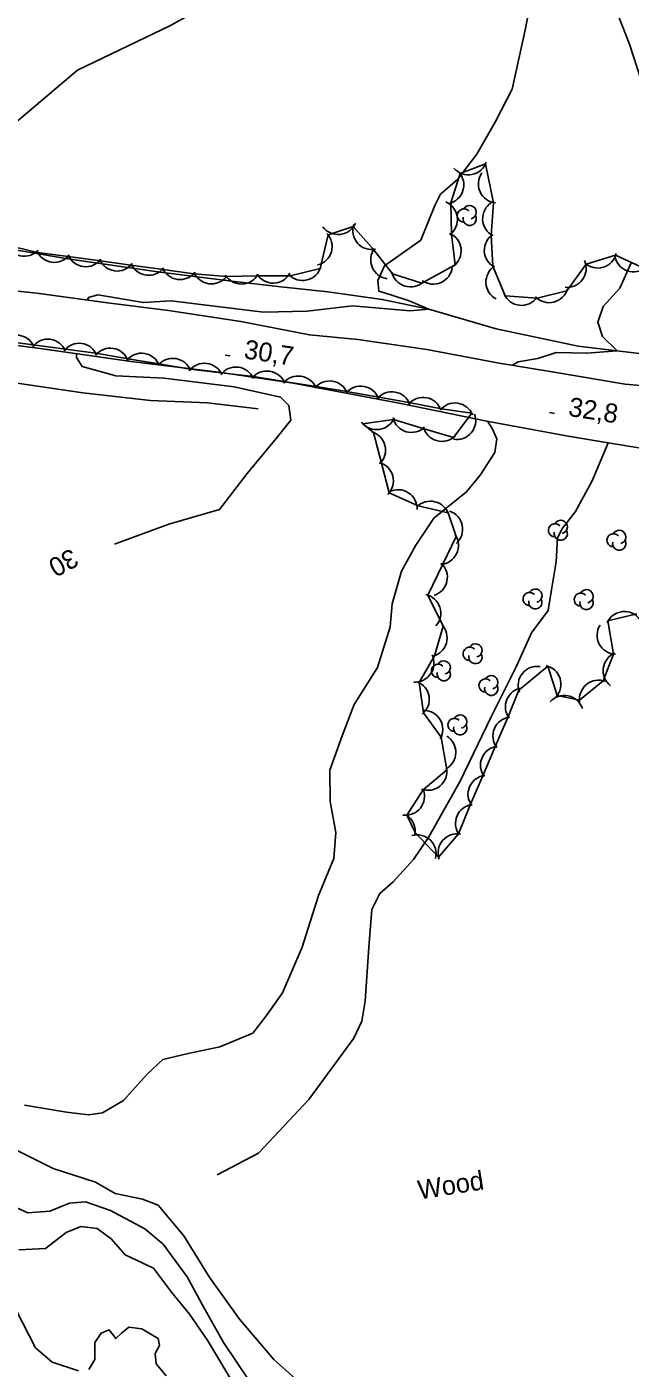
# Model space of a CAD drawing. Extents: x 646142 to 649934, y 5874075 to 5876351.
# Drawn here: x 647813.8 to 647909, y 5875740.3 to 5875951.9 of the extents above; entities that cross this region are included whole.
import ezdxf

# ---------------------------------------------------------------- set-up
doc = ezdxf.new("R2010")
doc.units = 0
for name, color, linetype in [('Niveau 1', 7, 'Continuous'), ('Niveau 2', 7, 'Continuous'), ('Niveau 21', 7, 'Continuous'), ('Niveau 22', 7, 'Continuous'), ('Niveau 3', 7, 'Continuous'), ('Niveau 4', 7, 'Continuous'), ('Niveau 44', 7, 'Continuous')]:
    doc.layers.add(name, color=color, linetype=linetype)

msp = doc.modelspace()

# ---------------------------------------------------------------- linework, layer by layer
at = {"layer": 'Niveau 1'}
for points in [[(647893.09, 5875954.95), (647892.42, 5875951.61), (647890.32, 5875942.04), (647887.71, 5875936.93), (647884.75, 5875931.8), (647881.7, 5875927.82), (647879.05, 5875925.48), (647878.15, 5875923.68), (647875.91, 5875918.2), (647870.21, 5875914.19), (647869.17, 5875911.86), (647869.3, 5875910.19), (647871.19, 5875909.58), (647874.09, 5875908.65), (647877.18, 5875907.32), (647874.19, 5875907.09), (647865.13, 5875907.86), (647857.97, 5875907.03), (647851.11, 5875906.86), (647843.82, 5875907.75), (647836.53, 5875908.65), (647832.16, 5875908.37), (647824.95, 5875909.62), (647823.48, 5875909.16), (647823.32, 5875908.79)], [(647821.6, 5875900.32), (647821.6, 5875899.72), (647822.52, 5875898.28), (647827.83, 5875896.84), (647835.44, 5875896.43), (647846.46, 5875895.06), (647853.8, 5875893.48), (647855.12, 5875892.14), (647855.41, 5875889.85), (647853.09, 5875886.96), (647848.54, 5875881.41), (647844.18, 5875875.71), (647836.15, 5875873.43), (647827.6, 5875870.24)], [(647821.93, 5875739.84), (647817.75, 5875741.23), (647815.11, 5875743.49), (647812.08, 5875749.39), (647811.41, 5875752.95), (647809.7, 5875754.25), (647806.47, 5875755.27), (647803.57, 5875755.73), (647798.22, 5875758.87), (647788.33, 5875763.62), (647782.88, 5875767.44), (647777.77, 5875772.67), (647770.65, 5875777.17), (647764.69, 5875784.62), (647764.36, 5875788.96), (647762.99, 5875792.64), (647759.43, 5875796.38), (647757, 5875798.14), (647753.91, 5875802.44), (647753.26, 5875804.17), (647753.71, 5875808.1), (647753.47, 5875811.18), (647749.92, 5875814.12)], [(647835.74, 5875739.07), (647834.17, 5875740.95), (647833.99, 5875742.6), (647834.69, 5875743.86), (647834.5, 5875744.93), (647831.91, 5875746.45), (647829.88, 5875746.75), (647828.7, 5875745.8), (647827.79, 5875744.93), (647826.77, 5875746.29), (647825.49, 5875745.79), (647824.51, 5875744.33), (647824.48, 5875741.64), (647823.57, 5875740.08)]]:
    msp.add_lwpolyline(points, dxfattribs=at)
at = {"layer": 'Niveau 2'}
for points in [[(647804.28, 5875923.44), (647805.18, 5875926.71), (647807.96, 5875933.41), (647813.89, 5875938.35), (647821.78, 5875945.05), (647836.43, 5875952.08), (647843.64, 5875956.16), (647851.97, 5875961.86), (647861.13, 5875966.66), (647863.1, 5875968.36), (647866.48, 5875972.92), (647869.12, 5875977.66)], [(647910.76, 5875943.29), (647908.87, 5875949.15), (647907.1, 5875953.57), (647906.32, 5875956.22), (647904.93, 5875957.84), (647900.22, 5875958.36), (647899.09, 5875958.91), (647898.81, 5875960.21), (647899.52, 5875961.53), (647903, 5875964.33), (647906.19, 5875968.49), (647908.68, 5875970.7), (647910.81, 5875972.12)], [(647890.4, 5875898.48), (647891.31, 5875899.04), (647894.41, 5875899.58), (647897.3, 5875900.51), (647902.11, 5875900.42), (647906.91, 5875900.77), (647904.59, 5875903.01), (647903.87, 5875905.3), (647904.68, 5875907.74), (647907.33, 5875910.66), (647909.14, 5875914.64)], [(647813.42, 5875781.78), (647820.04, 5875780.67), (647823.51, 5875780.22), (647825.71, 5875780.56), (647829.02, 5875782.5), (647832.75, 5875786.67), (647835.23, 5875788.94), (647839.2, 5875789.92), (647844.19, 5875790.94), (647849.42, 5875793.14), (647851.57, 5875795.88), (647854.1, 5875799.47), (647857.22, 5875806.68), (647859.79, 5875814.81), (647862.18, 5875820.69), (647862.54, 5875824.8), (647861.64, 5875829.65), (647861.59, 5875834.59), (647863.5, 5875840.02), (647865.4, 5875844.98), (647869.1, 5875850.82), (647871.09, 5875857.23), (647871.39, 5875860.83), (647872.86, 5875865.98), (647875.12, 5875870.12), (647877.99, 5875874.38), (647883.11, 5875878.52), (647885.27, 5875881.16), (647887.58, 5875884.73), (647887.9, 5875886.89), (647887.18, 5875888.49), (647886.43, 5875889.68)], [(647770.32, 5875797.79), (647773.01, 5875794.62), (647774.18, 5875791.82), (647774.3, 5875789.83), (647776.68, 5875788.24), (647778.85, 5875785.65), (647779.21, 5875783.63), (647780.12, 5875781.78), (647782.36, 5875779.83), (647786, 5875776.19), (647794.3, 5875772.06), (647800.67, 5875769.84), (647807.53, 5875767.68), (647813.9, 5875764.78), (647817.41, 5875765.03), (647820.48, 5875766.31), (647823.03, 5875766.52), (647826.97, 5875765.15), (647832.36, 5875762.26), (647835.26, 5875759.81), (647839.04, 5875754.65), (647841.36, 5875750.43), (647844.77, 5875744.32), (647848.78, 5875738.38)], [(647859.53, 5875735.58), (647852.74, 5875741.62), (647847.31, 5875747.99), (647842.54, 5875754.65), (647838.53, 5875761.13), (647834.47, 5875766), (647832.04, 5875766.91), (647827.71, 5875767.84), (647824.58, 5875769.62), (647817.9, 5875771.75), (647812.33, 5875774.55)], [(647816.69, 5875759.17), (647819.99, 5875761.68), (647822.29, 5875762.6), (647824.88, 5875762.29), (647827.08, 5875760.69), (647829.3, 5875758.17), (647833.76, 5875756.06), (647836.61, 5875752.24), (647839.43, 5875748.76), (647842.31, 5875744.6), (647846.94, 5875736.85)], [(647812.51, 5875758.91), (647816.69, 5875759.17)]]:
    msp.add_lwpolyline(points, dxfattribs=at)
at = {"layer": 'Niveau 21'}
for points in [[(647916.68, 5875894.78), (647908.16, 5875895.53), (647896.66, 5875897.47), (647888.3, 5875898.81), (647876.89, 5875901), (647865.98, 5875902.55), (647858.36, 5875903.27), (647847.51, 5875905.4), (647836.11, 5875907.14), (647826.48, 5875908.35), (647815.33, 5875909.88), (647805.25, 5875910.94)], [(647798.81, 5875903.29), (647815.51, 5875901.19), (647830.23, 5875899.07), (647844.45, 5875897.37), (647855.78, 5875895.69), (647872.76, 5875892.47), (647886.34, 5875889.69), (647899.19, 5875887.32), (647905.51, 5875886.27), (647910.62, 5875885.42)]]:
    msp.add_lwpolyline(points, dxfattribs=at)
at = {"layer": 'Niveau 22'}
msp.add_lwpolyline([(647905.51, 5875886.27), (647902.97, 5875880.27), (647900.33, 5875875.4), (647898.18, 5875872.65), (647897.51, 5875871.21), (647897.27, 5875867.5), (647896.53, 5875863.06), (647896.03, 5875859.79), (647893.37, 5875856.3), (647891, 5875851.01), (647887.04, 5875843.02), (647882.13, 5875832.87), (647877.21, 5875824.1), (647874.79, 5875820.53), (647871.57, 5875816.98), (647869.45, 5875815.16), (647868.2, 5875812.62), (647867.71, 5875806.71), (647867.12, 5875798.15), (647866.6, 5875795), (647865.36, 5875792.35), (647858.24, 5875782.67), (647850.34, 5875774.18), (647843.8, 5875770.76)], dxfattribs=at)
at = {"layer": 'Niveau 3'}
for p, q in [((647845.05, 5875900.08), (647845.84, 5875899.95)), ((647896.24, 5875891.01), (647897.03, 5875890.88))]:
    msp.add_line(p, q, dxfattribs=at)
at = {"layer": 'Niveau 4'}
for points in [[(647775.3, 5875919.9), (647785.04, 5875919.15), (647798.94, 5875918.12), (647806.93, 5875917.54), (647820.23, 5875915.3), (647834.78, 5875913.19), (647846.51, 5875911.72), (647853.82, 5875910.84), (647861.23, 5875910.09), (647869.83, 5875908.88), (647877.19, 5875907.32), (647887.79, 5875904.23), (647900.77, 5875901.5), (647916.13, 5875899.67), (647932.77, 5875898.96), (647951.17, 5875897.93), (647967.26, 5875896.84), (647989.18, 5875894.58), (648004.21, 5875893.53), (648013.94, 5875892.54), (648021.22, 5875890.56), (648027.48, 5875888.16), (648038.25, 5875882.42), (648042.06, 5875880.63)], [(647713.59, 5875907.42), (647722.4, 5875905.53), (647729.48, 5875903.7), (647742.98, 5875902.06), (647760.39, 5875900.46), (647767.68, 5875900.04), (647779.63, 5875900.21), (647787.05, 5875899.57), (647800.23, 5875897.44), (647808.98, 5875896.12), (647822.6, 5875894.15), (647833.28, 5875892.92), (647842.26, 5875892.56), (647850.26, 5875891.64)]]:
    msp.add_lwpolyline(points, dxfattribs=at)
at = {"layer": 'Niveau 44'}
for points in [[(647810.44, 5875917.49), (647815.47, 5875916.3), (647820.28, 5875915.64), (647825.38, 5875914.94), (647830.19, 5875914.29), (647835.29, 5875913.59), (647840.1, 5875912.93), (647845.25, 5875912.47), (647850.1, 5875912.61), (647855.33, 5875912.58), (647860.04, 5875913.73), (647861.31, 5875919.06), (647865.27, 5875920.4), (647868.47, 5875916.75), (647871.46, 5875912.9), (647876.09, 5875911.44), (647881.33, 5875914.33), (647880.75, 5875919.15), (647880.66, 5875924.09), (647882.11, 5875928.73), (647886.14, 5875930.27), (647887.41, 5875924.14), (647887.05, 5875918.95), (647887.3, 5875914.1), (647889.22, 5875909.44), (647894.27, 5875909.05), (647898.98, 5875910.25), (647902.02, 5875914.42), (647906.66, 5875915.84), (647911.21, 5875913.74)], [(647906.31, 5875852.93), (647904.72, 5875848.7), (647900.95, 5875845.65), (647897.44, 5875846.39), (647895.98, 5875851.02), (647891.4, 5875847.21), (647889.64, 5875842.93), (647887.73, 5875838.46), (647885.71, 5875833.73), (647883.79, 5875829.27), (647881.88, 5875824.56), (647878.73, 5875820.87), (647875.03, 5875824.8), (647873.7, 5875827.49), (647876.31, 5875831.52), (647880.03, 5875834.64), (647879.13, 5875839.82), (647876.35, 5875843.64), (647875.65, 5875848.44), (647878.09, 5875852.66), (647879.43, 5875857.33), (647877.01, 5875862.22), (647879.4, 5875867.11), (647881.5, 5875871.48), (647880.24, 5875875.2), (647875.52, 5875876.32), (647870.92, 5875878.34), (647869.71, 5875883.04), (647868.47, 5875887.89), (647866.79, 5875889.25), (647871.6, 5875889.92), (647876.43, 5875888.47), (647881.09, 5875887.11), (647883.97, 5875890.93), (647879.17, 5875891.64), (647874.06, 5875892.61), (647869.28, 5875893.48), (647864.21, 5875894.37), (647859.42, 5875895.13), (647854.33, 5875895.94), (647849.54, 5875896.7), (647844.42, 5875897.27), (647839.6, 5875897.86), (647834.54, 5875898.74), (647829.75, 5875899.52), (647824.66, 5875900.39), (647819.85, 5875901.02), (647814.75, 5875901.69), (647809.94, 5875902.32)], [(647910, 5875859.29), (647905.45, 5875858.15), (647906.31, 5875852.93)]]:
    msp.add_lwpolyline(points, dxfattribs=at)
for centre, radius, start, end in [((647879.71, 5875926.94), 3, 282.569, 42.5469), ((647883.42, 5875931.53), 3, 221.0357, 341.0137), ((647888.01, 5875927.08), 3, 144.487, 264.465), ((647878.7, 5875921.49), 3, 306.8192, 66.7972), ((647882.73, 5875922.11), 1.05, 44.1154, 269.804), ((647883.63, 5875922.64), 1.05, 282.2692, 149.7263), ((647888.68, 5875921.61), 3, 122.9789, 242.9568), ((647862.88, 5875922.12), 3, 216.5298, 336.5078), ((647868.2, 5875919.73), 3, 161.2145, 281.1925), ((647883.63, 5875921.59), 1.05, 166.9369, 29.6212), ((647858.94, 5875917.23), 3, 283.5966, 43.5746), ((647879.29, 5875916.53), 3, 306.8192, 66.7972), ((647888.94, 5875916.62), 3, 122.9789, 242.9568), ((647813.33, 5875918.68), 3, 197.9987, 317.9766), ((647818.12, 5875917.72), 3, 202.2345, 322.2124), ((647871.02, 5875915.11), 3, 142.7932, 262.7712), ((647823.07, 5875917.04), 3, 202.2345, 322.2124), ((647828.02, 5875916.36), 3, 202.2345, 322.2124), ((647832.98, 5875915.68), 3, 202.2345, 322.2124), ((647889.2, 5875911.62), 3, 122.9789, 242.9568), ((647899.01, 5875913.78), 3, 263.908, 23.8859), ((647903.83, 5875916.82), 3, 227.0219, 346.9998), ((647909.5, 5875916.21), 3, 190.6925, 310.6704), ((647837.93, 5875915.01), 3, 202.2345, 322.2124), ((647842.89, 5875914.33), 3, 202.2345, 322.2124), ((647847.63, 5875914.3), 3, 211.6552, 331.6331), ((647852.63, 5875914.44), 3, 211.6552, 331.6331), ((647857.27, 5875914.87), 3, 223.7961, 343.774), ((647874.3, 5875913.85), 3, 192.528, 312.506), ((647877.9, 5875914.28), 3, 233.8804, 353.8583), ((647896.19, 5875911.36), 3, 224.2678, 344.2458), ((647891.81, 5875910.94), 3, 204.0252, 324.0031), ((647812.11, 5875900.26), 3, 22.5313, 142.5093), ((647817.07, 5875899.61), 3, 22.5313, 142.5093), ((647822.03, 5875898.95), 3, 22.5313, 142.5093), ((647826.92, 5875898.19), 3, 20.7578, 140.7357), ((647831.86, 5875897.39), 3, 20.7578, 140.7357), ((647836.79, 5875896.58), 3, 20.7578, 140.7357), ((647841.79, 5875895.81), 3, 23.1095, 143.0874), ((647846.76, 5875895.21), 3, 23.1095, 143.0874), ((647851.66, 5875894.58), 3, 21.0155, 140.9934), ((647856.6, 5875893.79), 3, 21.0155, 140.9934), ((647861.54, 5875893.01), 3, 21.0155, 140.9934), ((647866.44, 5875892.2), 3, 19.7326, 139.7106), ((647871.36, 5875891.31), 3, 19.7326, 139.7106), ((647876.28, 5875890.42), 3, 19.7326, 139.7106), ((647881.32, 5875889.54), 3, 21.6499, 141.6278), ((647868.95, 5875891.33), 3, 217.9325, 337.9105), ((647874.46, 5875890.89), 3, 193.7038, 313.6817), ((647879.25, 5875889.48), 3, 193.7038, 313.6817), ((647881.59, 5875889.76), 3, 260.183, 20.1609), ((647867.36, 5875885.1), 3, 314.3983, 74.3763), ((647868.61, 5875880.25), 3, 314.3983, 74.3763), ((647872.34, 5875875.86), 3, 357.4443, 117.4222), ((647877.47, 5875874.05), 3, 16.6322, 136.6102), ((647879.53, 5875872.63), 3, 311.655, 71.633), ((647898.01, 5875872.98), 1.05, 282.2692, 149.7263), ((647897.11, 5875872.45), 1.05, 44.1154, 269.804), ((647898.01, 5875871.93), 1.05, 166.9369, 29.6212), ((647906.34, 5875870.87), 1.05, 44.1154, 269.804), ((647907.24, 5875871.4), 1.05, 282.2692, 149.7263), ((647878.86, 5875870.06), 3, 274.3047, 34.2827), ((647907.24, 5875870.35), 1.05, 166.9369, 29.6212), ((647877.12, 5875865.04), 3, 287.4653, 47.4432), ((647876.09, 5875859.37), 3, 318.0542, 78.0322), ((647893.1, 5875861.61), 1.05, 44.1154, 269.804), ((647894, 5875861.09), 1.05, 166.9369, 29.6212), ((647894, 5875862.14), 1.05, 282.2692, 149.7263), ((647901.17, 5875861.51), 1.05, 44.1154, 269.804), ((647902.07, 5875860.99), 1.05, 166.9369, 29.6212), ((647902.07, 5875862.04), 1.05, 282.2692, 149.7263), ((647908.05, 5875856.64), 3, 35.8146, 155.7925), ((647877.07, 5875855.48), 3, 284.0078, 43.9857), ((647906.74, 5875855.9), 3, 147.8014, 267.7793), ((647875.01, 5875851.5), 3, 266.2904, 26.2683), ((647883.64, 5875852.97), 1.05, 44.1154, 269.804), ((647884.54, 5875852.45), 1.05, 166.9369, 29.6212), ((647884.54, 5875853.5), 1.05, 282.2692, 149.7263), ((647907.69, 5875850.3), 3, 112.551, 232.529), ((647878.65, 5875850.28), 1.05, 44.1154, 269.804), ((647879.55, 5875850.81), 1.05, 282.2692, 149.7263), ((647894.29, 5875847.99), 3, 81.0308, 201.0088), ((647895.03, 5875848.17), 3, 317.5058, 77.4838), ((647874.26, 5875845.78), 3, 308.3205, 68.2985), ((647879.55, 5875849.76), 1.05, 166.9369, 29.6212), ((647886.14, 5875847.96), 1.05, 44.1154, 269.804), ((647887.04, 5875848.49), 1.05, 282.2692, 149.7263), ((647903.95, 5875845.8), 3, 69.0241, 189.002), ((647887.04, 5875847.44), 1.05, 166.9369, 29.6212), ((647892.27, 5875844.6), 3, 96.8839, 216.8619), ((647898.57, 5875843.4), 3, 18.0357, 138.0137), ((647876.39, 5875841.04), 3, 329.9937, 89.9716), ((647881.24, 5875841.74), 1.05, 44.1154, 269.804), ((647882.14, 5875842.27), 1.05, 282.2692, 149.7263), ((647890.3, 5875840), 3, 96.8839, 216.8619), ((647882.14, 5875841.22), 1.05, 166.9369, 29.6212), ((647878.45, 5875837.43), 3, 298.663, 58.6409), ((647888.34, 5875835.4), 3, 96.8839, 216.8619), ((647877.04, 5875834.43), 3, 249.9003, 9.8782), ((647886.37, 5875830.81), 3, 96.7937, 216.7716), ((647873.51, 5875830.5), 3, 261.5404, 21.5184), ((647872.04, 5875824.99), 3, 350.3323, 56.6245), ((647884.4, 5875826.21), 3, 96.7937, 216.7716), ((647875.34, 5875821.41), 3, 345.8857, 105.8637), ((647881.65, 5875821.57), 3, 79.5664, 199.5444)]:
    msp.add_arc(centre, radius, start, end, dxfattribs=at)

# ---------------------------------------------------------------- texts
at = {"layer": 'Niveau 1'}
msp.add_text('30', height=3, rotation=208.3451, dxfattribs=at).set_placement((647820.81, 5875869.7))
at = {"layer": 'Niveau 3'}
for s, rotation, p in [('30,7 ', 351.21, (647847.89, 5875899.6)), ('32,8 ', 351.071, (647899.08, 5875890.52))]:
    msp.add_text(s, height=3, rotation=rotation, dxfattribs=at).set_placement(p)
at = {"layer": 'Niveau 44'}
msp.add_text('Wood', height=3, rotation=8.9405, dxfattribs=at).set_placement((647875.7, 5875766.87))

doc.saveas('drawing.dxf')
